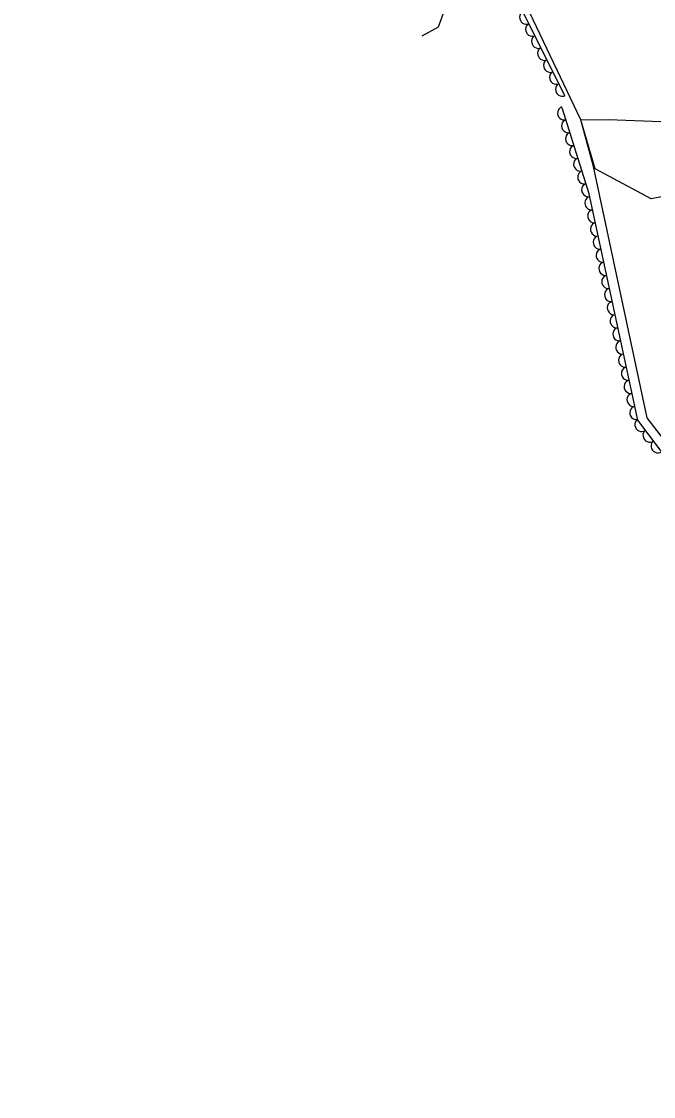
# Model space of a CAD drawing. Extents: x 1722896 to 1754269, y 648279 to 666297.
# Drawn here: x 1725462.5 to 1725650.9, y 657499.5 to 657820.2 of the extents above; entities that cross this region are included whole.
import ezdxf

# ---------------------------------------------------------------- set-up
doc = ezdxf.new("R2010")
doc.units = 0
for name, color, linetype in [('SURVEY - CENTERLINE - Preliminary', 7, 'Continuous'), ('SURVEY - CENTERLINE - Preliminary Text', 7, 'Continuous'), ('SURVEY - VEGETATION - Features with Text', 7, 'Continuous')]:
    doc.layers.add(name, color=color, linetype=linetype)

msp = doc.modelspace()

# ---------------------------------------------------------------- linework, layer by layer
at = {"layer": 'SURVEY - CENTERLINE - Preliminary'}
for points in [[(1725649.71, 657844.86), (1725661.12, 657810.04), (1725670.75, 657792), (1725671.3, 657789.63), (1725690.57, 657790.46), (1725699.26, 657776.48), (1725692.77, 657775.5), (1725650.25, 657767.3), (1725633.56, 657776.23), (1725629.28, 657790.85), (1725614.02, 657822.78)], [(1725691.39, 657788.48), (1725699.26, 657776.48), (1725716.75, 657782.38), (1725733.15, 657748.36), (1725736.46, 657730.16), (1725728.89, 657701.69), (1725743.47, 657684.78), (1725753.32, 657626.51), (1725773.51, 657563.43), (1725763.25, 657548.94), (1725741.46, 657537.57), (1725719.72, 657576.64), (1725706.28, 657620.66), (1725684.47, 657655.8), (1725648.99, 657701.99), (1725633.03, 657776.94), (1725629.28, 657790.85), (1725637.54, 657790.97), (1725671.3, 657789.63), (1725690.57, 657790.46), (1725691.39, 657788.48)]]:
    msp.add_lwpolyline(points, dxfattribs=at)
at = {"layer": 'SURVEY - CENTERLINE - Preliminary Text'}
msp.add_lwpolyline([(1725544.21, 657954.22), (1725557.09, 657916.93), (1725571.99, 657878.38), (1725587.33, 657840.95), (1725590.52, 657828.89), (1725586.74, 657818.43), (1725581.87, 657815.75)], dxfattribs=at)
at = {"layer": 'SURVEY - VEGETATION - Features with Text'}
for points in [[(1725624.53, 657798.03), (1725611.87, 657823.39), (1725599.75, 657852.99), (1725578, 657905.47), (1725566.43, 657945.04), (1725539.34, 658008.38), (1725531.95, 658048.33), (1725504.01, 658070.94), (1725481.55, 658129.51), (1725480.67, 658182.69), (1725462.53, 658253.6), (1725472.75, 658278.46), (1725472.89, 658315.59), (1725472.6, 658361.72), (1725476.72, 658381.53)], [(1725696.26, 657791.69), (1725717.93, 657786.05), (1725725.67, 657774.07), (1725743.21, 657736.89), (1725748.16, 657679.35), (1725755.86, 657629.87), (1725770.05, 657537.64), (1725767.65, 657519.32), (1725768.15, 657507.79), (1725764.83, 657500.38), (1725755.78, 657499.54), (1725746.78, 657503.12), (1725740.58, 657520.2), (1725738.58, 657532.42), (1725718.39, 657570.48), (1725694.28, 657622.2), (1725680.38, 657656.17), (1725646.22, 657701.24), (1725631.76, 657768.75), (1725623.69, 657794.46)]]:
    msp.add_lwpolyline(points, dxfattribs=at)
for centre, major_axis in [((1725612.92, 657821.29), (-0.89, 1.79)), ((1725614.71, 657817.71), (-0.89, 1.79)), ((1725616.49, 657814.13), (-0.89, 1.79)), ((1725618.28, 657810.55), (-0.89, 1.79)), ((1725620.06, 657806.97), (-0.89, 1.79)), ((1725621.85, 657803.4), (-0.89, 1.79)), ((1725623.64, 657799.82), (-0.89, 1.79)), ((1725624.22, 657792.78), (-0.6, 1.91)), ((1725625.42, 657788.97), (-0.6, 1.91)), ((1725626.61, 657785.15), (-0.6, 1.91)), ((1725627.81, 657781.33), (-0.6, 1.91)), ((1725629.01, 657777.52), (-0.6, 1.91)), ((1725630.21, 657773.7), (-0.6, 1.91)), ((1725631.4, 657769.88), (-0.6, 1.91)), ((1725632.35, 657766), (-0.42, 1.96)), ((1725633.19, 657762.09), (-0.42, 1.96)), ((1725634.02, 657758.18), (-0.42, 1.96)), ((1725634.86, 657754.27), (-0.42, 1.96)), ((1725635.7, 657750.36), (-0.42, 1.96)), ((1725636.54, 657746.44), (-0.42, 1.96)), ((1725637.37, 657742.53), (-0.42, 1.96)), ((1725638.21, 657738.62), (-0.42, 1.96)), ((1725639.05, 657734.71), (-0.42, 1.96)), ((1725639.89, 657730.8), (-0.42, 1.96)), ((1725640.72, 657726.89), (-0.42, 1.96)), ((1725641.56, 657722.98), (-0.42, 1.96)), ((1725642.4, 657719.06), (-0.42, 1.96)), ((1725643.24, 657715.15), (-0.42, 1.96)), ((1725644.07, 657711.24), (-0.42, 1.96)), ((1725644.91, 657707.33), (-0.42, 1.96)), ((1725645.75, 657703.42), (-0.42, 1.96)), ((1725647.28, 657699.83), (-1.21, 1.59)), ((1725649.7, 657696.64), (-1.21, 1.59)), ((1725652.12, 657693.45), (-1.21, 1.59))]:
    msp.add_ellipse(centre, major_axis=major_axis, ratio=0.940188, start_param=0, end_param=3.141593, dxfattribs=at)

doc.saveas('drawing.dxf')
